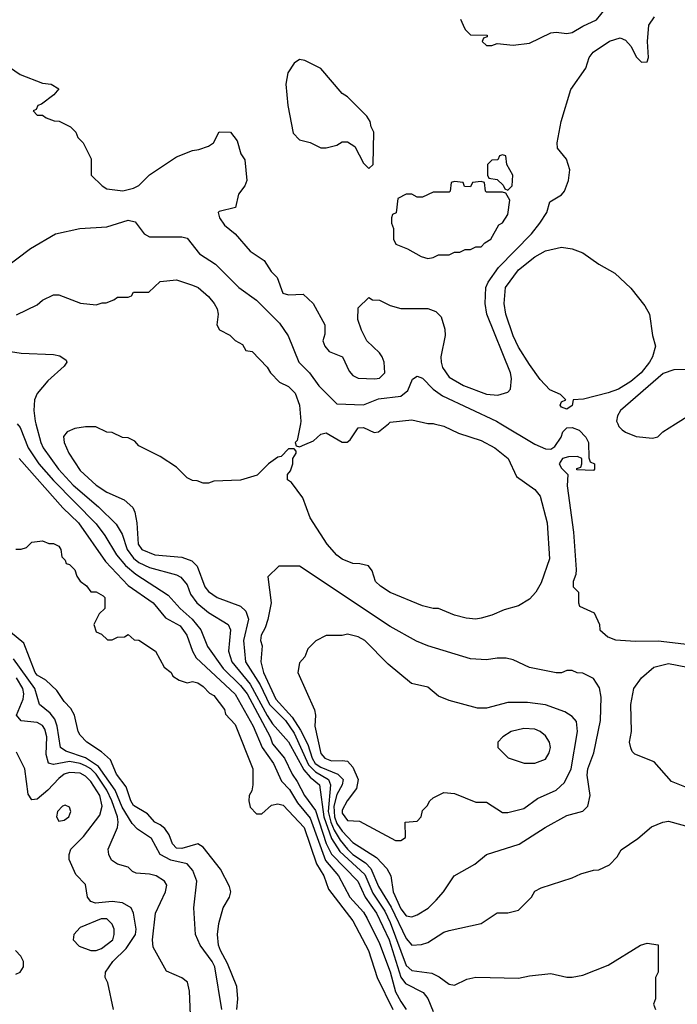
# Model space of a CAD drawing. Header units: inches. Extents: x 2348341 to 2479810, y 460419 to 613669.
# Tile 348 of 656: x 2371684 to 2374143, y 577829 to 581511. Entities that reach past the tile are written whole.
import ezdxf

# ---------------------------------------------------------------- set-up
doc = ezdxf.new("R2010")
doc.units = ezdxf.units.IN
doc.header["$MEASUREMENT"] = 0
doc.layers.add('C3577', color=7, linetype='Continuous')
doc.layers.add('C3578', color=7, linetype='Continuous')

msp = doc.modelspace()

# ---------------------------------------------------------------- linework, layer by layer
at = {"layer": 'C3577', "color": 2}
for points, elevation in [([(2371674.4, 580000), (2371685.7, 579985.7), (2371716.5, 579910), (2371755.6, 579850), (2371810, 579787.4), (2371970, 579626.4), (2372002.6, 579582.6), (2372046, 579510), (2372079.5, 579470), (2372118, 579438), (2372239.2, 579359.2), (2372283.8, 579310), (2372328.7, 579270), (2372361.3, 579230), (2372386.9, 579166.9), (2372445.1, 579085.1), (2372510, 579022), (2372535.4, 578990), (2372620.7, 578830), (2372630, 578803), (2372674.3, 578750), (2372702.6, 578690), (2372722.4, 578662.4), (2372749.1, 578610), (2372790, 578553.7), (2372830, 578430.4), (2372850, 578390.3), (2372948.7, 578290), (2372975.8, 578230), (2373018.2, 578170), (2373066.4, 578070), (2373110, 577930.5), (2373126.8, 577906.8), (2373193, 577873), (2373210, 577850.8), (2373230, 577803)], 86), ([(2371744.6, 580000), (2371763.1, 579930), (2371772.4, 579910), (2371828.9, 579830), (2371884.6, 579770), (2371979.3, 579690), (2372044.9, 579624.9), (2372066.8, 579586.8), (2372085.5, 579530), (2372110, 579497.4), (2372130, 579482), (2372170, 579463.1), (2372270, 579435.8), (2372287.1, 579427.1), (2372310, 579397.3), (2372322.8, 579362.8), (2372346.4, 579330), (2372390, 579294), (2372464, 579250), (2372472.4, 579230), (2372464.6, 579150), (2372476.9, 579110), (2372546.4, 579026.4), (2372610, 578908.7), (2372630, 578878), (2372690, 578810.4), (2372746.5, 578706.5), (2372770, 578679), (2372804.9, 578650), (2372821.9, 578530), (2372849.6, 578449.6), (2372881.2, 578401.2), (2372974.9, 578314.9), (2373005.2, 578245.2), (2373050, 578177.4), (2373070, 578135.3), (2373130, 577974.9), (2373150, 577955.8), (2373225.5, 577945.5), (2373252.4, 577932.4), (2373290, 577904.7), (2373310, 577901), (2373356.5, 577923.5), (2373390, 577930.7), (2373550, 577926.8), (2373590, 577936), (2373670, 577944.7), (2373730, 577931.3), (2373750, 577931), (2373790, 577938.8), (2373884.7, 577975.3), (2374006, 578050), (2374030, 578058), (2374071.6, 578051.6), (2374072, 577950), (2374062, 577930), (2374062, 577850), (2374054, 577830), (2374062, 577810)], 90), ([(2373233.9, 580000), (2373270, 579990.8), (2373324.5, 579964.5), (2373410, 579937.3), (2373461, 579910), (2373510.8, 579870), (2373542.5, 579802.5), (2373610, 579754.8), (2373630.6, 579730), (2373656.3, 579630), (2373665.2, 579494.8), (2373634.6, 579405.4), (2373614.8, 579370), (2373590, 579344), (2373550, 579319), (2373495.3, 579304.7), (2373450, 579284), (2373410, 579273.2), (2373390, 579269.3), (2373353.6, 579273.6), (2373310, 579284), (2373250, 579309), (2373230, 579309), (2373190, 579319), (2373070, 579369.2), (2373032.9, 579392.9), (2373015.3, 579410), (2373002, 579450), (2372988.9, 579468.9), (2372956.5, 579476.5), (2372930, 579477.2), (2372890, 579494), (2372870, 579509), (2372834, 579550), (2372770, 579648.7), (2372742.7, 579722.7), (2372700.4, 579780.4), (2372686, 579790), (2372686, 579810), (2372696.4, 579823.6), (2372706, 579850), (2372706, 579870), (2372718, 579890), (2372718, 579898), (2372710, 579906), (2372690, 579906), (2372662, 579878), (2372650, 579875.3), (2372614, 579850), (2372571.6, 579808.4), (2372510, 579789), (2372410, 579786), (2372390, 579778), (2372370, 579778), (2372347.3, 579787.3), (2372330, 579788), (2372310, 579798), (2372270, 579838), (2372210, 579878), (2372130, 579918), (2372114.6, 579934.6), (2372090, 579948), (2372068.9, 579948.9), (2372030, 579968), (2372010, 579968.7), (2371968.4, 579988.4), (2371930, 579988.7), (2371890, 579982), (2371862, 579970), (2371847.9, 579952.1), (2371850.7, 579930), (2371868, 579890), (2371910, 579824.9), (2371970.7, 579770), (2372010, 579744.9), (2372075.3, 579715.3), (2372107, 579687), (2372114.9, 579670), (2372122, 579630), (2372127.6, 579550), (2372140.4, 579530), (2372190, 579510.3), (2372290, 579501.3), (2372327.4, 579487.4), (2372347.5, 579467.5), (2372376.4, 579390), (2372390, 579373), (2372422.8, 579350), (2372510, 579318), (2372530, 579298.8), (2372539.5, 579270), (2372520.8, 579190), (2372528.9, 579110), (2372583.7, 579023.7), (2372618.9, 578950), (2372678.4, 578890), (2372710, 578843.1), (2372764.6, 578724.6), (2372790, 578699.1), (2372838.6, 578670), (2372846, 578650), (2372838.3, 578550), (2372847.2, 578510), (2372860.3, 578480.3), (2372882.8, 578442.8), (2372910.2, 578410), (2372930.2, 578390), (2372977.8, 578357.8), (2372997.4, 578337.4), (2373025.8, 578270), (2373072.7, 578192.7), (2373130, 578074.9), (2373150, 578050.6), (2373186.8, 578053.2), (2373210, 578060.7), (2373270, 578098.8), (2373290, 578106), (2373410, 578131.3), (2373470, 578171.3), (2373510, 578171.3), (2373550, 578182), (2373598, 578230), (2373610, 578252), (2373634.6, 578265.4), (2373750, 578302), (2373783.1, 578316.9), (2373830, 578331.3), (2373850, 578332), (2373890, 578351.3), (2373918.6, 578381.4), (2373933.6, 578406.4), (2373995.3, 578450), (2374046.6, 578493.4), (2374089.3, 578510.7), (2374110, 578514.8), (2374210, 578487.3)], 94), ([(2372734.1, 580000), (2372722, 579938), (2372714, 579930), (2372718, 579918), (2372730, 579914), (2372750, 579922), (2372783.1, 579936.9), (2372810, 579961), (2372830, 579966.8), (2372890, 579931.3), (2372908.4, 579931.6), (2372920.4, 579939.6), (2372950, 579984.7), (2372970, 579986), (2373010, 579967.7), (2373026, 579970), (2373062.7, 580000)], 94), ([(2373483.5, 580000), (2373610, 579924), (2373650, 579906), (2373670, 579904.7), (2373684.7, 579915.3), (2373709, 579950), (2373715.3, 579970), (2373730, 579984.7), (2373750, 579986), (2373776.8, 579976.8), (2373801, 579950), (2373811, 579930), (2373812.7, 579872.7), (2373818, 579858), (2373834, 579850), (2373834, 579830), (2373830, 579826), (2373767.3, 579827.3), (2373767.3, 579832.7), (2373782, 579838), (2373786, 579850), (2373786, 579870), (2373770, 579878), (2373736.4, 579876.4), (2373714, 579870), (2373702, 579850), (2373710, 579834), (2373734, 579810), (2373732, 579768), (2373755.2, 579595.2), (2373764.7, 579455.3), (2373763.6, 579436.4), (2373754, 579410), (2373754, 579390), (2373774, 579370), (2373774, 579330), (2373778, 579318), (2373832.7, 579292.7), (2373852, 579250), (2373854, 579230), (2373883.6, 579203.6), (2373912.7, 579192.7), (2373987.3, 579187.3), (2374071.9, 579188.1), (2374210, 579172.4)], 98), ([(2373920.6, 580000), (2373924.9, 579990), (2373937.7, 579977.7), (2373950, 579968.4), (2373990, 579952.7), (2374050, 579946), (2374070, 579951), (2374089, 579970), (2374137.1, 580000)], 102), ([(2371682.4, 579870), (2371845.5, 579685.5), (2371903.7, 579630), (2372005.2, 579485.2), (2372090, 579395.3), (2372183, 579330), (2372230, 579274.9), (2372284.8, 579244.8), (2372308.7, 579210), (2372330.3, 579150), (2372344.3, 579124.3), (2372490, 578988.5), (2372557.3, 578870), (2372591.3, 578790), (2372633.1, 578730), (2372663.8, 578663.8), (2372692.8, 578632.8), (2372723, 578583), (2372770, 578524.9), (2372827.4, 578367.4), (2372876.5, 578310), (2372918.3, 578230), (2372970, 578173.7), (2372984, 578150), (2373030, 578056.3), (2373070, 577950.6), (2373090, 577876.3), (2373110, 577839.3), (2373130, 577810.4)], 82), ([(2371670, 579531.3), (2371690, 579531.3), (2371710, 579538), (2371730, 579558), (2371770, 579562), (2371792.7, 579552.7), (2371810, 579552), (2371830, 579542), (2371838, 579530), (2371842, 579502), (2371854, 579490), (2371858, 579478), (2371870, 579474), (2371890, 579454), (2371898, 579430), (2371910, 579412), (2371934.4, 579394.4), (2371950, 579372), (2371970, 579372), (2371996.9, 579356.9), (2372002, 579350), (2372002, 579310), (2371982, 579290), (2371962, 579250), (2371970, 579222), (2371990, 579214), (2372012.7, 579192.7), (2372030, 579192), (2372050, 579202), (2372076.4, 579203.6), (2372090, 579212), (2372112, 579192), (2372130, 579191.3), (2372192, 579150), (2372224.7, 579090), (2372251, 579070), (2372256.9, 579056.9), (2372281, 579041), (2372310, 579031.3), (2372330, 579036), (2372350, 579031), (2372370, 579018), (2372393.4, 578993.4), (2372410, 578984.7), (2372450, 578931.3), (2372454.4, 578914.4), (2372490, 578876), (2372555.5, 578710), (2372556.3, 578650), (2372552.8, 578627.2), (2372542.8, 578610), (2372541, 578590), (2372546.4, 578566.4), (2372570, 578542), (2372590, 578542), (2372626, 578574), (2372650, 578579.1), (2372670, 578574), (2372748.5, 578490), (2372794.6, 578354.6), (2372821.3, 578310), (2372839.5, 578259.5), (2372930, 578142), (2372988.5, 578030), (2373020.4, 577930), (2373079.6, 577810)], 78), ([(2372496.3, 577810), (2372500.5, 577850), (2372496.3, 577896.3), (2372461.8, 577981.8), (2372435.1, 578030), (2372428.2, 578050), (2372424.2, 578090), (2372428.3, 578131.7), (2372445.6, 578190), (2372469.3, 578230), (2372473.2, 578250), (2372469.2, 578270), (2372434.5, 578334.5), (2372370, 578417.2), (2372350, 578429.3), (2372290, 578412.3), (2372270, 578412.7), (2372255.1, 578430), (2372242.7, 578462.7), (2372226.5, 578486.5), (2372210, 578500.9), (2372189.3, 578510), (2372161.5, 578541.5), (2372110, 578573.2), (2372099.5, 578590), (2372082.7, 578642.7), (2372045.6, 578690), (2372023.9, 578743.9), (2371990, 578774), (2371935.3, 578810), (2371910, 578835.3), (2371902.7, 578850), (2371889.2, 578910), (2371875.5, 578935.5), (2371850, 578962), (2371822.5, 579002.5), (2371781.6, 579041.6), (2371750, 579060.7), (2371742.4, 579070), (2371699.3, 579179.3), (2371650, 579221.2)], 78), ([(2372439.5, 577810), (2372413.7, 577970), (2372404.2, 577990), (2372359.3, 578050), (2372341.2, 578090), (2372335.3, 578190), (2372346, 578290), (2372331.8, 578330), (2372310, 578354.7), (2372248.8, 578368.8), (2372209.3, 578390), (2372177.6, 578450), (2372124.9, 578484.9), (2372105.1, 578505.1), (2372066.8, 578566.8), (2372041.8, 578630), (2371978.8, 578718.8), (2371930.5, 578750.5), (2371856.5, 578776.5), (2371836.9, 578790), (2371824.1, 578870), (2371815.8, 578895.8), (2371797.9, 578917.9), (2371758, 578950), (2371740.4, 579010), (2371661.4, 579121.4)], 82), ([(2374190, 578635.1), (2374122, 578662), (2374056.6, 578736.6), (2373984.7, 578764.7), (2373974.6, 578774.6), (2373968.9, 578788.9), (2373964, 578810), (2373972.3, 578850), (2373969.3, 578950), (2373981.2, 579010), (2374009, 579050), (2374055.3, 579090), (2374110, 579104), (2374182, 579090)], 94), ([(2372322.7, 577790), (2372318.6, 577878.6), (2372312.1, 577912.1), (2372290, 577929), (2372233.6, 577953.6), (2372183.2, 578043.2), (2372180.7, 578070), (2372191.8, 578170), (2372229.4, 578250), (2372234.8, 578274.8), (2372225.2, 578290), (2372194, 578310), (2372170, 578316.3), (2372120.1, 578320.1), (2372106.3, 578326.3), (2372090, 578342), (2372050, 578353.2), (2372027.9, 578367.9), (2372017, 578390), (2372015.1, 578410), (2372049.6, 578490), (2372052.4, 578510), (2372049.7, 578530), (2372029, 578590), (2372010.6, 578630), (2371970.3, 578690.3), (2371950, 578709.8), (2371930, 578721), (2371910, 578729.8), (2371870, 578736.8), (2371810, 578726), (2371791.6, 578731.6), (2371783.1, 578763.1), (2371785.6, 578830), (2371778, 578858), (2371770, 578872), (2371750, 578882.9), (2371689.7, 578889.7), (2371672.7, 578910), (2371696.9, 578970), (2371699.7, 578990), (2371695.6, 579010), (2371672.8, 579050)], 86), ([(2372035.3, 577810), (2372014, 577910), (2372004, 577930), (2372005.2, 577950), (2372032.3, 577990), (2372082.2, 578037.8), (2372116.9, 578090), (2372119.6, 578110), (2372109.5, 578170), (2372101.2, 578190), (2372068.3, 578208.3), (2372030, 578214.3), (2371968.1, 578208.1), (2371950, 578214), (2371937.2, 578230), (2371930, 578278), (2371894.6, 578314.6), (2371869.1, 578370.9), (2371869, 578390), (2371875.3, 578410), (2371922.9, 578457.1), (2371983.8, 578536.2), (2371992.3, 578570), (2371984.4, 578610), (2371950, 578662.4), (2371930, 578682), (2371910, 578693.1), (2371870, 578696), (2371850, 578689.6), (2371830, 578673.3), (2371790, 578629.5), (2371750, 578596), (2371730, 578594), (2371715.5, 578615.5), (2371703.7, 578710), (2371672.5, 578772.5)], 90), ([(2371670, 577942), (2371686, 577950), (2371698, 577970), (2371698, 577990), (2371688, 578010), (2371668, 578030)], 94)]:
    msp.add_lwpolyline(points, dxfattribs=dict(at, elevation=elevation))
for points, elevation in [([(2372730, 579468), (2372652.7, 579467.3), (2372612.7, 579427.3), (2372624, 579330), (2372612.3, 579267.7), (2372602.5, 579237.5), (2372587.3, 579210), (2372584.9, 579190), (2372590.7, 579170), (2372586, 579110), (2372596.5, 579070), (2372642.2, 578970), (2372702.8, 578902.8), (2372734.7, 578854.7), (2372761.1, 578801.1), (2372777.3, 578750), (2372789.4, 578730), (2372810, 578715.5), (2372873.4, 578690), (2372894.4, 578670), (2372890.4, 578650), (2372870, 578614), (2372858.9, 578570), (2372861.2, 578530), (2372870, 578505.8), (2372890, 578476.5), (2372930, 578434.9), (2373018.6, 578378.6), (2373057.7, 578337.7), (2373072.2, 578310), (2373080.9, 578250), (2373110, 578186), (2373130, 578160.4), (2373150, 578157.1), (2373170, 578163.8), (2373211.2, 578188.8), (2373241.7, 578218.3), (2373269.4, 578250), (2373309.3, 578310), (2373386, 578354), (2373429.2, 578390), (2373551.9, 578428.1), (2373649.6, 578490.4), (2373730, 578534.8), (2373790, 578551.3), (2373808.7, 578570), (2373817.2, 578610), (2373806.6, 578686.6), (2373808.2, 578710), (2373831.6, 578770), (2373856.2, 578890), (2373858, 578978), (2373852.9, 579012.9), (2373830, 579048), (2373790, 579068), (2373768.9, 579068.9), (2373750, 579078), (2373730, 579078), (2373710, 579068.7), (2373690, 579069), (2373590, 579088.7), (2373530, 579118), (2373503.1, 579123.1), (2373470, 579124), (2373430, 579117.2), (2373370, 579121.2), (2373210, 579169.4), (2373167.7, 579187.7), (2373070, 579242)], 98), ([(2372910, 579214), (2372890, 579209), (2372830, 579208), (2372791.1, 579188.9), (2372762, 579158), (2372750.9, 579129.1), (2372730, 579106), (2372724.7, 579070), (2372786, 578930), (2372790.8, 578910), (2372787.3, 578870), (2372810, 578767.7), (2372825.5, 578750), (2372850, 578739.5), (2372890, 578741.6), (2372910, 578738), (2372930, 578716.3), (2372950.3, 578670), (2372944.2, 578635.8), (2372908.2, 578590), (2372890, 578555.3), (2372890, 578544.7), (2372910, 578517.3), (2372954.4, 578514.4), (2373090, 578442), (2373110, 578442), (2373127.3, 578452.7), (2373126, 578510), (2373170, 578514), (2373186, 578530), (2373190, 578554), (2373208.4, 578571.6), (2373218, 578590), (2373230, 578602), (2373270, 578622), (2373310, 578618), (2373390, 578584.7), (2373430, 578584.7), (2373490, 578546), (2373510, 578546.8), (2373570, 578562), (2373621.1, 578598.9), (2373690, 578630.4), (2373721.7, 578658.3), (2373746, 578710), (2373769.5, 578850), (2373766.6, 578886.6), (2373750, 578905.2), (2373723.3, 578923.3), (2373650, 578949.5), (2373582.5, 578957.5), (2373510, 578958), (2373430, 578937.2), (2373396.5, 578936.5), (2373290, 578965.2), (2373250, 578982), (2373210, 579015.3), (2373149.1, 579029.1), (2373061.5, 579101.5), (2372975.3, 579190), (2372950, 579204)], 102), ([(2373570, 578860.9), (2373522, 578850), (2373491.3, 578830), (2373472, 578810), (2373472, 578790), (2373510.9, 578750.9), (2373570.9, 578730.9), (2373610, 578731), (2373650, 578746), (2373664, 578770), (2373669, 578790), (2373665.2, 578810), (2373650, 578833.2), (2373630, 578849.2), (2373610, 578858)], 106), ([(2371854, 578574), (2371844.7, 578570), (2371826, 578550), (2371822, 578530), (2371830, 578514), (2371850, 578518), (2371868, 578530), (2371875.3, 578550), (2371870, 578566)], 94), ([(2371989.3, 578149.3), (2371910, 578117.2), (2371886.8, 578090), (2371884.7, 578070), (2371906.8, 578046.8), (2371950, 578030.7), (2371970, 578030.7), (2371990, 578038), (2372032, 578070), (2372038, 578090), (2372037, 578110), (2372030, 578128.7), (2372010, 578149.2)], 94)]:
    msp.add_lwpolyline(points, close=True, dxfattribs=dict(at, elevation=elevation))
at = {"layer": 'C3578', "color": 2}
for points, elevation in [([(2373332.7, 581512.7), (2373342, 581490), (2373350, 581474), (2373370, 581454), (2373432.7, 581452.7), (2373432.7, 581447.3), (2373418, 581442), (2373414, 581430), (2373430, 581414), (2373450, 581414), (2373470, 581422), (2373530, 581416), (2373590, 581422.8), (2373670, 581462), (2373690, 581464.7), (2373730, 581458.8), (2373750, 581462.8), (2373790, 581487.3), (2373841.2, 581510), (2373873.2, 581550)], 106), ([(2371622, 581350), (2371685.8, 581305.8), (2371770, 581274), (2371802, 581270), (2371830, 581252), (2371812, 581230), (2371765.2, 581194.8), (2371752, 581190), (2371745.4, 581174.6), (2371734, 581170), (2371750, 581154), (2371770, 581154), (2371783.6, 581143.6), (2371812.7, 581132.7), (2371831.6, 581131.6), (2371874, 581110), (2371894, 581090), (2371902, 581070), (2371922, 581050), (2371951.1, 580991.1), (2371952, 580930), (2371992, 580890), (2372010, 580878), (2372070, 580871), (2372110, 580881), (2372130, 580891.3), (2372169.4, 580930.6), (2372270, 580998), (2372330, 581022), (2372354.6, 581025.4), (2372390, 581038), (2372408.9, 581051.1), (2372430, 581092), (2372472, 581090), (2372498, 581058), (2372511, 581010), (2372526.4, 580986.4), (2372534, 580910), (2372526, 580890), (2372502, 580858), (2372490.8, 580809.2), (2372430, 580794), (2372426.8, 580790), (2372430.8, 580770), (2372450, 580742.8), (2372490.5, 580710.5), (2372545.5, 580645.5), (2372598, 580610), (2372624.7, 580570), (2372646.8, 580546.8), (2372668.7, 580488.7), (2372690, 580482), (2372744.7, 580484.7), (2372782, 580450), (2372824.7, 580370), (2372825.4, 580334.6), (2372818, 580310), (2372824.7, 580290), (2372842, 580270), (2372890.7, 580250.7), (2372916.8, 580196.8), (2372930, 580181), (2372950, 580171), (2373012.1, 580167.9), (2373030, 580171), (2373049.2, 580190.8), (2373046.6, 580230), (2373039.5, 580250), (2373030, 580265.2), (2372982, 580310), (2372962, 580350), (2372948.7, 580390), (2372950, 580434), (2372990, 580472), (2373003.6, 580463.6), (2373030, 580462), (2373070, 580442), (2373110, 580431.3), (2373210, 580431), (2373239.8, 580419.8), (2373259.8, 580399.8), (2373274.4, 580354.4), (2373274.8, 580330), (2373259.1, 580250), (2373260.5, 580230), (2373265.5, 580210), (2373290, 580174), (2373343.4, 580143.4), (2373430, 580110.6), (2373472.5, 580107.5), (2373510, 580118), (2373519, 580130), (2373522.7, 580170), (2373519.5, 580190), (2373431.5, 580410), (2373425.1, 580450), (2373427.3, 580510), (2373435.6, 580530), (2373475.2, 580584.8), (2373598, 580710), (2373629.2, 580750), (2373655.3, 580790), (2373666, 580830), (2373710, 580856), (2373721.2, 580870), (2373736, 580910), (2373741.2, 580950), (2373729, 580990), (2373695.3, 581030), (2373694, 581050), (2373709.5, 581130.5), (2373745.2, 581250), (2373801.2, 581330), (2373813.2, 581370), (2373829.2, 581390), (2373890, 581430.6), (2373930, 581442.8), (2373950, 581434.8), (2373970.5, 581410.5), (2373990, 581372), (2374010, 581352), (2374030, 581354), (2374035.3, 581370), (2374031.8, 581430), (2374037.2, 581490), (2374058, 581522)], 102), ([(2371622, 580578), (2371725.1, 580654.9), (2371818, 580710), (2371909.3, 580730.7), (2372010, 580736.3), (2372090, 580762), (2372115.6, 580755.6), (2372150, 580710.7), (2372170, 580699.1), (2372290, 580699.1), (2372310, 580694), (2372356.1, 580636.1), (2372416.7, 580596.7), (2372504, 580510), (2372570, 580462.8), (2372656.1, 580376.1), (2372688.3, 580328.3), (2372728.2, 580230), (2372767.7, 580190), (2372802.5, 580142.5), (2372870, 580074.8), (2372969.7, 580070.3), (2373026.4, 580093.6), (2373110, 580103.1), (2373135.8, 580124.2), (2373153.6, 580166.4), (2373170, 580178), (2373190, 580170.8), (2373230.6, 580130), (2373265.1, 580105.1), (2373466.8, 580010), (2373483.5, 580000)], 98), ([(2371672.5, 580407.5), (2371750, 580444.7), (2371770, 580462), (2371810, 580482), (2371830, 580482), (2371911.6, 580451.6), (2371970, 580444.7), (2371992.7, 580452.7), (2372007.3, 580452.7), (2372036.4, 580463.6), (2372050, 580474), (2372090, 580474), (2372102, 580478), (2372110, 580492), (2372167.3, 580492.7), (2372210, 580532), (2372270, 580538), (2372330, 580518), (2372351.3, 580510), (2372390, 580476), (2372410.8, 580450), (2372422.8, 580430), (2372426, 580410), (2372422, 580370), (2372431.6, 580351.6), (2372470, 580332), (2372490, 580312), (2372516.9, 580296.9), (2372530, 580274), (2372554, 580270), (2372610, 580212), (2372622, 580190), (2372655.3, 580155.3), (2372690, 580139.1), (2372714.2, 580114.2), (2372730.3, 580070), (2372736, 580010), (2372734.1, 580000)], 94), ([(2371650, 580270.7), (2371690, 580264), (2371810, 580258.8), (2371833.7, 580253.7), (2371858, 580238), (2371861, 580230), (2371850, 580215.3), (2371790, 580161.2), (2371750, 580113.2), (2371739.1, 580090), (2371737.1, 580050), (2371742, 580010), (2371744.6, 580000)], 90), ([(2374137.1, 580000), (2374190, 580033), (2374268.7, 580051.3), (2374282, 580090), (2374282, 580130), (2374275.3, 580150), (2374282, 580170), (2374282, 580190), (2374279, 580210), (2374268, 580230), (2374250, 580236), (2374230, 580235.1), (2374176.4, 580203.6), (2374130, 580201.6), (2374090, 580187.6), (2373930.6, 580050), (2373919.1, 580030), (2373916.3, 580010), (2373920.6, 580000)], 102), ([(2373062.7, 580000), (2373070, 580006), (2373150, 580014.8), (2373210, 580001), (2373230, 580001), (2373233.9, 580000)], 94)]:
    msp.add_lwpolyline(points, dxfattribs=dict(at, elevation=elevation))
for points, elevation in [([(2372730, 581362), (2372710, 581348.7), (2372687.1, 581312.9), (2372678.8, 581270), (2372686.8, 581190), (2372706.4, 581086.4), (2372730, 581062), (2372770, 581051.3), (2372810, 581031.3), (2372830, 581031.3), (2372870, 581042), (2372890, 581054), (2372910, 581054), (2372936.9, 581036.9), (2372970, 580974), (2372990, 580954), (2373006, 580970), (2373008, 581090), (2372998, 581110), (2372995.3, 581130), (2372982, 581150), (2372910, 581222), (2372890, 581235.3), (2372810, 581329), (2372750, 581359)], 106), ([(2373490, 581006), (2373478, 581002), (2373472.7, 580987.3), (2373450, 580986), (2373434, 580970), (2373434, 580930), (2373438, 580918), (2373470, 580914), (2373492.7, 580892.7), (2373498, 580878), (2373510, 580874), (2373526, 580890), (2373528, 580930), (2373506, 580970), (2373502, 581002)], 106), ([(2373410, 580906), (2373378, 580902), (2373370, 580886), (2373347.3, 580887.3), (2373342, 580902), (2373310, 580906), (2373298, 580902), (2373294, 580870), (2373290, 580866), (2373230, 580866), (2373190, 580848), (2373170, 580848), (2373150, 580858), (2373130, 580858), (2373098, 580842), (2373091.6, 580788.4), (2373078, 580782), (2373074, 580770), (2373074, 580750), (2373082, 580730), (2373082, 580690), (2373091.1, 580671.1), (2373134.4, 580654.4), (2373185.4, 580625.4), (2373210, 580618), (2373230, 580622), (2373250, 580632), (2373290, 580632), (2373310, 580642), (2373330, 580642), (2373350, 580652), (2373370, 580652), (2373390, 580662), (2373410, 580662), (2373423.1, 580676.9), (2373446, 580690), (2373476.4, 580743.6), (2373490, 580752), (2373510, 580782), (2373516.5, 580836.5), (2373502, 580862), (2373490, 580866), (2373430, 580866), (2373426, 580870), (2373422, 580902)], 106), ([(2373730, 580055.3), (2373710, 580062), (2373705.2, 580070), (2373710, 580082), (2373726, 580090), (2373706, 580110), (2373666.8, 580126.8), (2373630, 580165.2), (2373590, 580221.2), (2373550, 580286), (2373530, 580329), (2373501.6, 580410), (2373496.2, 580450), (2373500.7, 580510), (2373550, 580576.3), (2373610, 580624.9), (2373650, 580647.3), (2373710, 580660.7), (2373750, 580654), (2373790, 580639.1), (2373850, 580596.3), (2373910, 580562.8), (2373970, 580506.8), (2374021.6, 580441.6), (2374039.1, 580410), (2374050.5, 580330), (2374062, 580290), (2374050.5, 580250), (2374039.3, 580230), (2374008, 580190), (2373970, 580157.6), (2373922.8, 580130), (2373884.4, 580115.6), (2373792.7, 580092.7), (2373754, 580090), (2373750, 580068)], 98)]:
    msp.add_lwpolyline(points, close=True, dxfattribs=dict(at, elevation=elevation))

doc.saveas('drawing.dxf')
